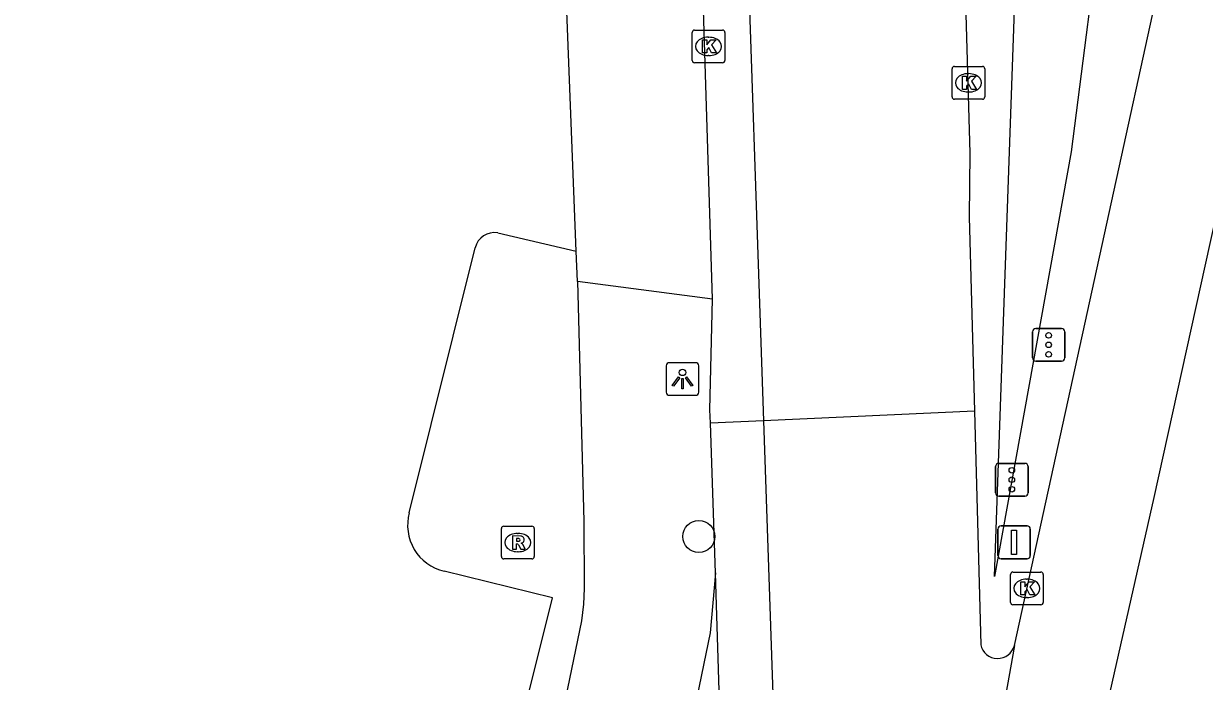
# Model space of a CAD drawing. Extents: x 161771 to 163125, y 382479 to 383177.
# Drawn here: x 163012.45 to 163048.52, y 382565.25 to 382585.34 of the extents above; entities that cross this region are included whole.
import ezdxf

# ---------------------------------------------------------------- set-up
doc = ezdxf.new("R2010")
doc.units = 0
for name, color, linetype in [('IMGEO_Berm_groen', 7, 'Continuous'), ('IMGEO_Boom', 7, 'Continuous'), ('IMGEO_Fietspad_open', 7, 'Continuous'), ('IMGEO_Groenvoorziening', 7, 'Continuous'), ('IMGEO_Kolk', 7, 'Continuous'), ('IMGEO_Lichtpunt', 7, 'Continuous'), ('IMGEO_Portaal', 7, 'Continuous'), ('IMGEO_Rijbaan_lokaal_gesloten', 7, 'Continuous'), ('IMGEO_Rijbaan_lokaal_open', 7, 'Continuous'), ('IMGEO_Rijbaan_regionaal_gesloten', 7, 'Continuous'), ('IMGEO_Rioolput', 7, 'Continuous'), ('IMGEO_Verkeersregelinstallatiepaal', 7, 'Continuous'), ('IMGEO_Voetpad_open', 7, 'Continuous')]:
    doc.layers.add(name, color=color, linetype=linetype)

msp = doc.modelspace()

# ---------------------------------------------------------------- linework, layer by layer
at = {"layer": 'IMGEO_Berm_groen'}
for points in [[(163026.931, 382578.947), (163029.324, 382578.387)], [(163024.229, 382570.398), (163026.245, 382578.493)], [(163012.447, 382503.008), (163028.602, 382567.802), (163025.291, 382568.616)]]:
    msp.add_lwpolyline(points, dxfattribs=at)
for centre, radius, start, end in [((163026.829, 382578.355), 0.6, 80.2409, 166.7529), ((163025.618, 382570.018), 1.44, 164.7006, 256.8859)]:
    msp.add_arc(centre, radius, start, end, dxfattribs=at)
at = {"layer": 'IMGEO_Boom'}
msp.add_circle((163033.074, 382569.673), 0.489, dxfattribs=at)
at = {"layer": 'IMGEO_Fietspad_open'}
msp.add_lwpolyline([(163033.589, 382568.56), (163033.42, 382566.736), (163030.95, 382554.744), (163019.914, 382500.999), (163019.869, 382500.783), (163019.579, 382500)], dxfattribs=at)
at = {"layer": 'IMGEO_Groenvoorziening'}
msp.add_lwpolyline([(163051.093, 382618.089), (163046.464, 382602.45), (163045.177, 382593.326), (163045.458, 382589.287), (163044.446, 382581.424), (163042.105, 382568.455), (163042.757, 382586.92), (163042.648, 382592.197), (163043.01, 382600.084), (163044.254, 382606.82)], dxfattribs=at)
at = {"layer": 'IMGEO_Kolk'}
for p, q in [((163032.871, 382584.215), (163032.871, 382585.067)), ((163032.946, 382585.141), (163033.798, 382585.141)), ((163033.872, 382585.067), (163033.872, 382584.215)), ((163033.359, 382584.921), (163033.384, 382584.921)), ((163033.382, 382584.361), (163033.357, 382584.361)), ((163033.798, 382584.141), (163032.946, 382584.141)), ((163040.813, 382583.103), (163040.813, 382583.955)), ((163040.888, 382584.029), (163041.74, 382584.029)), ((163041.814, 382583.955), (163041.814, 382583.103)), ((163041.301, 382583.809), (163041.326, 382583.809)), ((163041.324, 382583.249), (163041.299, 382583.249)), ((163041.74, 382583.029), (163040.888, 382583.029)), ((163042.596, 382567.663), (163042.596, 382568.515)), ((163042.671, 382568.589), (163043.523, 382568.589)), ((163043.597, 382568.515), (163043.597, 382567.663)), ((163043.084, 382568.369), (163043.109, 382568.369)), ((163043.107, 382567.809), (163043.082, 382567.809)), ((163043.523, 382567.589), (163042.671, 382567.589))]:
    msp.add_line(p, q, dxfattribs=at)
for points in [[(163032.871, 382584.215), (163032.871, 382585.067)], [(163032.946, 382585.141), (163033.798, 382585.141)], [(163033.872, 382585.067), (163033.872, 382584.215)], [(163033.192, 382584.841), (163033.315, 382584.841), (163033.315, 382584.69), (163033.445, 382584.841), (163033.609, 382584.841), (163033.463, 382584.69), (163033.616, 382584.441), (163033.464, 382584.441), (163033.379, 382584.605), (163033.315, 382584.538), (163033.315, 382584.441), (163033.192, 382584.441), (163033.192, 382584.841)], [(163033.798, 382584.141), (163032.946, 382584.141)], [(163040.813, 382583.103), (163040.813, 382583.955)], [(163040.888, 382584.029), (163041.74, 382584.029)], [(163041.814, 382583.955), (163041.814, 382583.103)], [(163041.134, 382583.729), (163041.257, 382583.729), (163041.257, 382583.578), (163041.387, 382583.729), (163041.551, 382583.729), (163041.405, 382583.578), (163041.558, 382583.329), (163041.406, 382583.329), (163041.321, 382583.493), (163041.257, 382583.426), (163041.257, 382583.329), (163041.134, 382583.329), (163041.134, 382583.729)], [(163041.74, 382583.029), (163040.888, 382583.029)], [(163042.596, 382567.663), (163042.596, 382568.515)], [(163042.671, 382568.589), (163043.523, 382568.589)], [(163043.597, 382568.515), (163043.597, 382567.663)], [(163042.917, 382568.289), (163043.04, 382568.289), (163043.04, 382568.138), (163043.17, 382568.289), (163043.334, 382568.289), (163043.188, 382568.138), (163043.341, 382567.889), (163043.189, 382567.889), (163043.104, 382568.053), (163043.04, 382567.986), (163043.04, 382567.889), (163042.917, 382567.889), (163042.917, 382568.289)], [(163043.523, 382567.589), (163042.671, 382567.589)]]:
    msp.add_lwpolyline(points, dxfattribs=at)
for centre, start, end in [((163032.948, 382585.065), 91.552, 178.448), ((163032.948, 382585.065), 91.552, 178.448), ((163033.796, 382585.065), 1.552, 88.448), ((163033.796, 382585.065), 1.552, 88.448), ((163032.948, 382584.217), 181.552, 268.448), ((163032.948, 382584.217), 181.552, 268.448), ((163033.796, 382584.217), 271.552, 358.448), ((163033.796, 382584.217), 271.552, 358.448), ((163040.89, 382583.953), 91.552, 178.448), ((163040.89, 382583.953), 91.552, 178.448), ((163041.738, 382583.953), 1.552, 88.448), ((163041.738, 382583.953), 1.552, 88.448), ((163040.89, 382583.105), 181.552, 268.448), ((163040.89, 382583.105), 181.552, 268.448), ((163041.738, 382583.105), 271.552, 358.448), ((163041.738, 382583.105), 271.552, 358.448), ((163042.673, 382568.513), 91.552, 178.448), ((163042.673, 382568.513), 91.552, 178.448), ((163043.521, 382568.513), 1.552, 88.448), ((163043.521, 382568.513), 1.552, 88.448), ((163042.673, 382567.665), 181.552, 268.448), ((163042.673, 382567.665), 181.552, 268.448), ((163043.521, 382567.665), 271.552, 358.448), ((163043.521, 382567.665), 271.552, 358.448)]:
    msp.add_arc(centre, 0.0765, start, end, dxfattribs=at)
for centre, major_axis, ratio, start_param, end_param in [((163033.358, 382584.641), (-0.387, 0.002), 0.722429, 4.712389, 7.853982), ((163033.383, 382584.641), (-0.39, 0.002), 0.717154, 1.570796, 4.712389), ((163041.3, 382583.529), (-0.387, 0.002), 0.722429, 4.712389, 7.853982), ((163041.325, 382583.529), (-0.39, 0.002), 0.717154, 1.570796, 4.712389), ((163043.083, 382568.089), (-0.387, 0.002), 0.722429, 4.712389, 7.853982), ((163043.108, 382568.089), (-0.39, 0.002), 0.717154, 1.570796, 4.712389)]:
    msp.add_ellipse(centre, major_axis=major_axis, ratio=ratio, start_param=start_param, end_param=end_param, dxfattribs=at)
at = {"layer": 'IMGEO_Lichtpunt'}
for p, q in [((163032.078, 382574.887), (163032.078, 382574.08)), ((163032.078, 382574.887), (163032.078, 382574.08)), ((163032.98, 382574.982), (163032.172, 382574.982)), ((163032.98, 382574.982), (163032.172, 382574.982)), ((163033.074, 382574.08), (163033.074, 382574.887)), ((163033.074, 382574.08), (163033.074, 382574.887)), ((163032.172, 382573.986), (163032.98, 382573.986)), ((163032.172, 382573.986), (163032.98, 382573.986))]:
    msp.add_line(p, q, dxfattribs=at)
for points in [[(163032.452, 382574.551), (163032.491, 382574.523), (163032.303, 382574.261), (163032.265, 382574.288), (163032.452, 382574.551)], [(163032.554, 382574.503), (163032.601, 382574.503), (163032.601, 382574.181), (163032.554, 382574.181), (163032.554, 382574.503)], [(163032.664, 382574.523), (163032.702, 382574.55), (163032.889, 382574.288), (163032.85, 382574.26), (163032.664, 382574.523)]]:
    msp.add_lwpolyline(points, dxfattribs=at)
msp.add_circle((163032.577, 382574.685), 0.0994, dxfattribs=at)
for centre, start, end in [((163032.172, 382574.887), 90, 180), ((163032.172, 382574.887), 90, 180), ((163032.98, 382574.887), 0, 90), ((163032.98, 382574.887), 0, 90), ((163032.172, 382574.08), 180, 270), ((163032.172, 382574.08), 180, 270), ((163032.98, 382574.08), 270, 0), ((163032.98, 382574.08), 270, 360)]:
    msp.add_arc(centre, 0.0946, start, end, dxfattribs=at)
at = {"layer": 'IMGEO_Portaal'}
for p, q in [((163042.213, 382569.095), (163042.213, 382569.895)), ((163042.213, 382569.895), (163042.213, 382569.095)), ((163042.313, 382569.995), (163043.103, 382569.995)), ((163043.103, 382569.995), (163042.313, 382569.995)), ((163043.203, 382569.895), (163043.203, 382569.095)), ((163043.203, 382569.095), (163043.203, 382569.895)), ((163043.103, 382568.995), (163042.313, 382568.995)), ((163042.313, 382568.995), (163043.103, 382568.995))]:
    msp.add_line(p, q, dxfattribs=at)
msp.add_lwpolyline([(163042.633, 382569.87), (163042.783, 382569.87), (163042.783, 382569.12), (163042.633, 382569.12), (163042.633, 382569.87)], dxfattribs=at)
for centre, start, end in [((163042.313, 382569.895), 90, 180), ((163042.313, 382569.895), 90, 180), ((163043.103, 382569.895), 0, 90), ((163043.103, 382569.895), 360, 90), ((163042.313, 382569.095), 180, 270), ((163042.313, 382569.095), 180, 270), ((163043.103, 382569.095), 270, 0), ((163043.103, 382569.095), 270, 0)]:
    msp.add_arc(centre, 0.1, start, end, dxfattribs=at)
at = {"layer": 'IMGEO_Rijbaan_lokaal_gesloten'}
for points in [[(163032.9, 382676.179), (163033.581, 382619.013), (163033.851, 382608.481), (163035.052, 382573.208)], [(163033.489, 382576.917), (163033.135, 382588.387)], [(163033.43, 382573.135), (163033.415, 382573.537), (163033.489, 382576.917)], [(163035.052, 382573.208), (163033.43, 382573.135)]]:
    msp.add_lwpolyline(points, dxfattribs=at)
at = {"layer": 'IMGEO_Rijbaan_lokaal_open'}
for points in [[(163038.717, 382668.25), (163038.876, 382663.016), (163040.101, 382623.879), (163040.56, 382608.596), (163040.933, 382595.89), (163041.359, 382581.384), (163041.338, 382579.434), (163041.498, 382573.499)], [(163033.589, 382568.56), (163033.43, 382573.135)], [(163034.118, 382551.565), (163033.589, 382568.56)]]:
    msp.add_lwpolyline(points, dxfattribs=at)
at = {"layer": 'IMGEO_Rijbaan_regionaal_gesloten'}
for points in [[(163042.715, 382566.344), (163050.063, 382599.893), (163051.817, 382607.404), (163056.247, 382622.745), (163057.222, 382625.676), (163058.691, 382629.607), (163062.621, 382639.591), (163065.002, 382645.97), (163066.99, 382652.172), (163068.725, 382657.965), (163070.57, 382664.669), (163076.04, 382688.926)], [(163031.094, 382498.634), (163032.469, 382504.955), (163036.605, 382523.975), (163040.016, 382539.661), (163043.466, 382554.36), (163045.191, 382562.942), (163046.99, 382570.86), (163048.702, 382578.62), (163049.614, 382582.752), (163051.257, 382590.2), (163052.961, 382597.925), (163054.947, 382606.038), (163056.851, 382613.022), (163059.381, 382621.049), (163062.151, 382628.996), (163064.71, 382635.635), (163067.58, 382643.079), (163069.983, 382650.687), (163071.357, 382653.921)], [(163041.498, 382573.499), (163035.052, 382573.208)], [(163041.498, 382573.499), (163041.691, 382566.37)], [(163035.052, 382573.208), (163035.875, 382549.04), (163034.315, 382547.782)], [(163042.715, 382566.344), (163041.318, 382558.489), (163040.585, 382555.307), (163040.119, 382553.28), (163039.485, 382551.188)]]:
    msp.add_lwpolyline(points, dxfattribs=at)
msp.add_arc((163042.206, 382566.473), 0.525, 191.3092, 345.7819, dxfattribs=at)
at = {"layer": 'IMGEO_Rioolput'}
for p, q in [((163027.045, 382569.063), (163027.045, 382569.915)), ((163027.12, 382569.989), (163027.972, 382569.989)), ((163028.046, 382569.915), (163028.046, 382569.063)), ((163027.533, 382569.769), (163027.558, 382569.769)), ((163027.556, 382569.209), (163027.531, 382569.209)), ((163027.972, 382568.989), (163027.12, 382568.989))]:
    msp.add_line(p, q, dxfattribs=at)
for points in [[(163027.045, 382569.063), (163027.045, 382569.915)], [(163027.12, 382569.989), (163027.972, 382569.989)], [(163028.046, 382569.915), (163028.046, 382569.063)], [(163027.634, 382569.687), (163027.382, 382569.689), (163027.382, 382569.289)], [(163027.56, 382569.608), (163027.506, 382569.608), (163027.506, 382569.527)], [(163027.506, 382569.527), (163027.558, 382569.527)], [(163027.382, 382569.289), (163027.506, 382569.289), (163027.506, 382569.451), (163027.517, 382569.451)], [(163027.564, 382569.422), (163027.635, 382569.289), (163027.775, 382569.289), (163027.71, 382569.415)], [(163027.972, 382568.989), (163027.12, 382568.989)]]:
    msp.add_lwpolyline(points, dxfattribs=at)
for centre, radius, start, end in [((163027.122, 382569.913), 0.0765, 91.552, 178.448), ((163027.122, 382569.913), 0.0765, 91.552, 178.448), ((163027.97, 382569.913), 0.0765, 1.552, 88.448), ((163027.97, 382569.913), 0.0765, 1.552, 88.448), ((163027.542, 382569.716), 0.19, 274.7715, 282.9687), ((163027.566, 382569.512), 0.0964, 77.0061, 93.1865), ((163027.58, 382569.569), 0.0378, 276.6634, 79.6772), ((163027.633, 382569.577), 0.109, 350.3612, 89.416), ((163027.631, 382569.577), 0.112, 277.5842, 350.9817), ((163027.615, 382569.362), 0.108, 29.5134, 73.7905), ((163027.516, 382569.398), 0.0533, 26.0293, 88.6989), ((163027.122, 382569.065), 0.0765, 181.552, 268.448), ((163027.122, 382569.065), 0.0765, 181.552, 268.448), ((163027.97, 382569.065), 0.0765, 271.552, 358.448), ((163027.97, 382569.065), 0.0765, 271.552, 358.448)]:
    msp.add_arc(centre, radius, start, end, dxfattribs=at)
for centre, major_axis, ratio, start_param, end_param in [((163027.532, 382569.489), (-0.387, 0.002), 0.722429, 4.712389, 7.853982), ((163027.557, 382569.489), (-0.39, 0.002), 0.717154, 1.570796, 4.712389)]:
    msp.add_ellipse(centre, major_axis=major_axis, ratio=ratio, start_param=start_param, end_param=end_param, dxfattribs=at)
at = {"layer": 'IMGEO_Verkeersregelinstallatiepaal'}
for p, q in [((163043.367, 382576.026), (163044.157, 382576.026)), ((163044.157, 382576.026), (163043.367, 382576.026)), ((163043.267, 382575.126), (163043.267, 382575.926)), ((163043.267, 382575.926), (163043.267, 382575.126)), ((163044.257, 382575.926), (163044.257, 382575.126)), ((163044.257, 382575.126), (163044.257, 382575.926)), ((163044.157, 382575.026), (163043.367, 382575.026)), ((163043.367, 382575.026), (163044.157, 382575.026)), ((163042.143, 382571.007), (163042.143, 382571.807)), ((163042.143, 382571.807), (163042.143, 382571.007)), ((163042.243, 382571.907), (163043.033, 382571.907)), ((163043.033, 382571.907), (163042.243, 382571.907)), ((163043.133, 382571.807), (163043.133, 382571.007)), ((163043.133, 382571.007), (163043.133, 382571.807)), ((163043.033, 382570.907), (163042.243, 382570.907)), ((163042.243, 382570.907), (163043.033, 382570.907))]:
    msp.add_line(p, q, dxfattribs=at)
for centre in [(163043.762, 382575.816), (163043.762, 382575.526), (163043.762, 382575.236), (163042.638, 382571.697), (163042.638, 382571.407), (163042.638, 382571.117)]:
    msp.add_circle(centre, 0.085, dxfattribs=at)
for centre, start, end in [((163043.367, 382575.926), 90, 180), ((163043.367, 382575.926), 90, 180), ((163044.157, 382575.926), 0, 90), ((163044.157, 382575.926), 360, 90), ((163043.367, 382575.126), 180, 270), ((163043.367, 382575.126), 180, 270), ((163044.157, 382575.126), 270, 0), ((163044.157, 382575.126), 270, 0), ((163042.243, 382571.807), 90, 180), ((163042.243, 382571.807), 90, 180), ((163043.033, 382571.807), 0, 90), ((163043.033, 382571.807), 360, 90), ((163042.243, 382571.007), 180, 270), ((163042.243, 382571.007), 180, 270), ((163043.033, 382571.007), 270, 0), ((163043.033, 382571.007), 270, 0)]:
    msp.add_arc(centre, 0.1, start, end, dxfattribs=at)
at = {"layer": 'IMGEO_Voetpad_open'}
for points in [[(163029.324, 382578.387), (163028.919, 382588.862)], [(163029.365, 382577.465), (163029.324, 382578.387)], [(163029.365, 382577.465), (163029.565, 382570.143), (163029.576, 382568.087), (163029.548, 382567.603), (163029.491, 382567.093), (163016.029, 382502.044)], [(163033.489, 382576.917), (163029.365, 382577.465)]]:
    msp.add_lwpolyline(points, dxfattribs=at)

doc.saveas('drawing.dxf')
